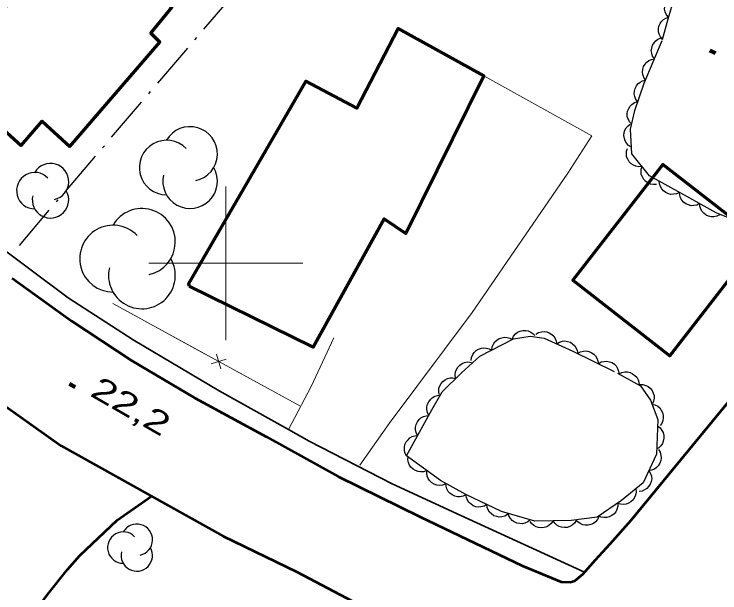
# Model space of a CAD drawing. Extents: x 356765 to 358572, y 5103174 to 5104650.
# Drawn here: x 357286.24 to 357332.12, y 5103778.57 to 5103816.2 of the extents above; entities that cross this region are included whole.
import ezdxf

# ---------------------------------------------------------------- set-up
doc = ezdxf.new("R2010")
doc.units = 0
doc.header["$LTSCALE"] = 0.6
doc.linetypes.add('DOT_DASHED', pattern=[7.7, 5, -1.2, 0.3, -1.2])
for name, color, linetype, lineweight in [('19', 7, 'Continuous', 13), ('21', 7, 'Continuous', 53), ('22', 7, 'Continuous', 35), ('3', 7, 'Continuous', 140), ('31', 7, 'Continuous', 70), ('37', 7, 'Continuous', 13), ('41', 7, 'DOT_DASHED', 25), ('44', 7, 'Continuous', 25), ('61', 7, 'Continuous', 13)]:
    doc.layers.add(name, color=color, linetype=linetype, lineweight=lineweight)

msp = doc.modelspace()

# ---------------------------------------------------------------- linework, layer by layer
at = {"layer": '19'}
for points in [[(357308.72, 5103786.88), (357310.63, 5103789.59), (357316.01, 5103796.79), (357322.24, 5103805.85), (357323.79, 5103808.29), (357316.77, 5103812.18)], [(357307.02, 5103795.15), (357305.55, 5103791.98), (357304.07, 5103789.19)]]:
    msp.add_lwpolyline(points, dxfattribs=at)
at = {"layer": '21'}
for points in [[(357323.2, 5103779.78), (357324.04, 5103780.72), (357324.99, 5103781.75), (357326.35, 5103783.29), (357344.08, 5103804.86), (357349.85, 5103811.54), (357353.57, 5103815.6), (357355.97, 5103818.21)], [(357286.12, 5103799.03), (357290, 5103796.23), (357293.87, 5103793.67), (357298.02, 5103791.23), (357302.65, 5103788.72), (357307.31, 5103786.13), (357312.63, 5103783.51), (357319.28, 5103780.32), (357321.81, 5103779.28), (357322.38, 5103779.26), (357322.68, 5103779.36), (357323.2, 5103779.78)], [(357280.14, 5103794.63), (357289.29, 5103788.13), (357299.84, 5103782.26), (357304.62, 5103779.93), (357308.23, 5103778.04), (357317.21, 5103773.67), (357318.67, 5103773.06), (357323.7, 5103771), (357326.29, 5103769.94), (357331.21, 5103768.2), (357336.81, 5103766.37)], [(357283.01, 5103768.41), (357283.3, 5103769.8), (357283.5, 5103770.46), (357283.66, 5103770.96), (357284.91, 5103773.56), (357286.09, 5103775.33), (357286.27, 5103775.57), (357288.44, 5103778.49), (357289.72, 5103780.1), (357290.52, 5103781.01), (357292.93, 5103783.3), (357295.18, 5103784.86)]]:
    msp.add_lwpolyline(points, dxfattribs=at)
at = {"layer": '22'}
msp.add_lwpolyline([(357323.32, 5103779.91), (357315.28, 5103783.61), (357310.82, 5103785.65), (357305.43, 5103788.44), (357304.07, 5103789.19), (357299.56, 5103791.71), (357293.99, 5103795.03), (357289.76, 5103797.76), (357284.48, 5103801.68), (357279.8, 5103805.34), (357275.05, 5103809.4), (357272.1, 5103811.97), (357268.37, 5103815.28), (357262.36, 5103821.24), (357257.53, 5103826.16), (357252.63, 5103831.3), (357247.6, 5103836.49), (357243.58, 5103840.74), (357239.95, 5103844.5), (357236.37, 5103848.26), (357233.55, 5103851.3), (357231.62, 5103853.29)], dxfattribs=at)
at = {"layer": '3'}
for p, q in [((357331.47, 5103813.82), (357331.83, 5103813.65)), ((357289.85, 5103792.15), (357290.2, 5103791.95))]:
    msp.add_line(p, q, dxfattribs=at)
at = {"layer": '31'}
for points in [[(357283.85, 5103810.21), (357286.7, 5103807.66), (357288.07, 5103809.24), (357289.87, 5103807.59), (357295.72, 5103814.38), (357295.12, 5103814.95), (357296.5, 5103816.63), (357291.14, 5103821.22), (357289.71, 5103819.49), (357288.84, 5103820.3), (357283.05, 5103813.71), (357285.27, 5103811.72), (357283.85, 5103810.21)], [(357297.63, 5103798.5), (357305.67, 5103794.55), (357310.3, 5103802.88), (357311.7, 5103801.94), (357316.77, 5103812.18), (357311.21, 5103815.26), (357308.51, 5103810.09), (357305.21, 5103811.84), (357297.58, 5103798.67), (357297.63, 5103798.5)], [(357334.72, 5103801.52), (357328.41, 5103806.42), (357322.56, 5103798.89), (357328.86, 5103793.99), (357334.72, 5103801.52)]]:
    msp.add_lwpolyline(points, close=True, dxfattribs=at)
at = {"layer": '37'}
for p, q in [((357304.81, 5103790.74), (357292.65, 5103797.38)), ((357294.28, 5103796.49), (357292.65, 5103797.38)), ((357298.67, 5103794.09), (357294.28, 5103796.49)), ((357299.4, 5103794.1), (357299.68, 5103793.14)), ((357300.02, 5103793.76), (357299.06, 5103793.47)), ((357304.81, 5103790.74), (357300.42, 5103793.14))]:
    msp.add_line(p, q, dxfattribs=at)
at = {"layer": '41'}
msp.add_lwpolyline([(357286.58, 5103801.16), (357301.18, 5103818.27), (357321.52, 5103841.82)], dxfattribs=at)
at = {"layer": '44', "linetype": 'DOT_DASHED'}
msp.add_lwpolyline([(357347.83, 5103817.91), (357348.28, 5103815.91), (357348.11, 5103813.86), (357347.12, 5103812.08), (357345.68, 5103810.55), (357340.98, 5103805.98), (357338.29, 5103803.6), (357336.32, 5103802.17), (357334.42, 5103802.25), (357331.87, 5103803.28), (357329.78, 5103804.45), (357327.55, 5103805.69), (357326.39, 5103807.11), (357326.31, 5103808.71), (357326.59, 5103809.92), (357327.2, 5103811.71), (357328.39, 5103814.55), (357328.75, 5103815.9), (357329.46, 5103818.22)], dxfattribs=at)
at = {"layer": '44'}
for points in [[(357328.78, 5103816), (357328.65, 5103816.16), (357328.57, 5103816.35), (357328.53, 5103816.51), (357328.54, 5103816.69), (357328.58, 5103816.87), (357328.66, 5103817.04), (357328.75, 5103817.17), (357328.89, 5103817.29), (357329.05, 5103817.38), (357329.22, 5103817.43)], [(357328.39, 5103814.55), (357328.25, 5103814.71), (357328.17, 5103814.89), (357328.12, 5103815.05), (357328.12, 5103815.23), (357328.16, 5103815.41), (357328.24, 5103815.58), (357328.32, 5103815.72), (357328.45, 5103815.84), (357328.61, 5103815.94), (357328.78, 5103816)], [(357327.86, 5103813.28), (357327.75, 5103813.46), (357327.69, 5103813.65), (357327.66, 5103813.82), (357327.69, 5103813.99), (357327.74, 5103814.17), (357327.85, 5103814.33), (357327.95, 5103814.46), (357328.09, 5103814.56), (357328.26, 5103814.63), (357328.44, 5103814.67)], [(357327.28, 5103811.9), (357327.17, 5103812.08), (357327.11, 5103812.27), (357327.08, 5103812.43), (357327.11, 5103812.61), (357327.16, 5103812.78), (357327.27, 5103812.95), (357327.37, 5103813.07), (357327.51, 5103813.17), (357327.68, 5103813.25), (357327.86, 5103813.28)], [(357326.78, 5103810.49), (357326.66, 5103810.65), (357326.59, 5103810.84), (357326.55, 5103811.01), (357326.56, 5103811.18), (357326.61, 5103811.36), (357326.7, 5103811.53), (357326.79, 5103811.66), (357326.93, 5103811.77), (357327.09, 5103811.86), (357327.27, 5103811.91)], [(357326.39, 5103809.04), (357326.24, 5103809.19), (357326.16, 5103809.38), (357326.1, 5103809.53), (357326.1, 5103809.71), (357326.12, 5103809.89), (357326.2, 5103810.07), (357326.28, 5103810.21), (357326.4, 5103810.33), (357326.56, 5103810.44), (357326.72, 5103810.5)], [(357326.37, 5103807.55), (357326.19, 5103807.66), (357326.05, 5103807.81), (357325.96, 5103807.95), (357325.91, 5103808.12), (357325.88, 5103808.3), (357325.9, 5103808.49), (357325.94, 5103808.65), (357326.03, 5103808.8), (357326.15, 5103808.94), (357326.29, 5103809.05)], [(357327.06, 5103806.29), (357326.85, 5103806.27), (357326.65, 5103806.31), (357326.5, 5103806.37), (357326.35, 5103806.47), (357326.22, 5103806.6), (357326.13, 5103806.77), (357326.06, 5103806.92), (357326.05, 5103807.1), (357326.06, 5103807.28), (357326.11, 5103807.45)], [(357328.01, 5103805.13), (357327.8, 5103805.11), (357327.6, 5103805.15), (357327.45, 5103805.21), (357327.3, 5103805.31), (357327.17, 5103805.44), (357327.08, 5103805.61), (357327.01, 5103805.76), (357327, 5103805.93), (357327.01, 5103806.12), (357327.06, 5103806.29)], [(357329.49, 5103804.61), (357329.31, 5103804.51), (357329.11, 5103804.48), (357328.94, 5103804.47), (357328.77, 5103804.52), (357328.6, 5103804.59), (357328.45, 5103804.71), (357328.34, 5103804.83), (357328.26, 5103804.98), (357328.2, 5103805.16), (357328.18, 5103805.34)], [(357330.8, 5103803.88), (357330.62, 5103803.78), (357330.42, 5103803.75), (357330.25, 5103803.74), (357330.08, 5103803.79), (357329.91, 5103803.86), (357329.76, 5103803.98), (357329.65, 5103804.1), (357329.57, 5103804.25), (357329.51, 5103804.43), (357329.49, 5103804.61)], [(357332.11, 5103803.14), (357331.93, 5103803.05), (357331.72, 5103803.02), (357331.56, 5103803.01), (357331.39, 5103803.05), (357331.22, 5103803.13), (357331.07, 5103803.25), (357330.96, 5103803.37), (357330.88, 5103803.52), (357330.82, 5103803.7), (357330.8, 5103803.88)], [(357318.61, 5103795.07), (357318.7, 5103795.26), (357318.84, 5103795.41), (357318.96, 5103795.51), (357319.13, 5103795.58), (357319.3, 5103795.63), (357319.5, 5103795.63), (357319.66, 5103795.61), (357319.82, 5103795.53), (357319.97, 5103795.43), (357320.1, 5103795.3)], [(357320.15, 5103795.39), (357320.32, 5103795.5), (357320.52, 5103795.55), (357320.69, 5103795.57), (357320.86, 5103795.54), (357321.03, 5103795.48), (357321.19, 5103795.37), (357321.32, 5103795.26), (357321.41, 5103795.11), (357321.48, 5103794.94), (357321.51, 5103794.77)], [(357317.29, 5103794.35), (357317.31, 5103794.56), (357317.4, 5103794.75), (357317.48, 5103794.89), (357317.61, 5103795.01), (357317.77, 5103795.1), (357317.95, 5103795.16), (357318.11, 5103795.2), (357318.29, 5103795.18), (357318.46, 5103795.13), (357318.62, 5103795.04)], [(357321.51, 5103794.77), (357321.69, 5103794.88), (357321.89, 5103794.93), (357322.05, 5103794.95), (357322.22, 5103794.92), (357322.4, 5103794.86), (357322.56, 5103794.75), (357322.68, 5103794.64), (357322.78, 5103794.49), (357322.85, 5103794.32), (357322.88, 5103794.15)], [(357315.95, 5103793.67), (357315.98, 5103793.88), (357316.06, 5103794.06), (357316.15, 5103794.2), (357316.28, 5103794.32), (357316.43, 5103794.42), (357316.62, 5103794.48), (357316.78, 5103794.51), (357316.95, 5103794.49), (357317.13, 5103794.44), (357317.29, 5103794.35)], [(357322.87, 5103794.14), (357323.05, 5103794.24), (357323.25, 5103794.29), (357323.42, 5103794.3), (357323.59, 5103794.27), (357323.76, 5103794.2), (357323.92, 5103794.09), (357324.04, 5103793.98), (357324.13, 5103793.83), (357324.19, 5103793.65), (357324.22, 5103793.47)], [(357314.94, 5103792.52), (357314.91, 5103792.73), (357314.94, 5103792.93), (357314.99, 5103793.09), (357315.08, 5103793.24), (357315.21, 5103793.37), (357315.37, 5103793.48), (357315.51, 5103793.55), (357315.69, 5103793.58), (357315.87, 5103793.57), (357316.05, 5103793.53)], [(357324.22, 5103793.47), (357324.4, 5103793.58), (357324.6, 5103793.62), (357324.76, 5103793.64), (357324.94, 5103793.6), (357325.11, 5103793.54), (357325.26, 5103793.43), (357325.38, 5103793.32), (357325.47, 5103793.16), (357325.54, 5103792.99), (357325.57, 5103792.81)], [(357325.56, 5103792.81), (357325.75, 5103792.9), (357325.95, 5103792.94), (357326.11, 5103792.94), (357326.28, 5103792.9), (357326.45, 5103792.82), (357326.6, 5103792.71), (357326.72, 5103792.59), (357326.8, 5103792.43), (357326.86, 5103792.26), (357326.87, 5103792.08)], [(357313.88, 5103791.46), (357313.84, 5103791.67), (357313.86, 5103791.87), (357313.91, 5103792.03), (357314, 5103792.18), (357314.12, 5103792.32), (357314.27, 5103792.43), (357314.42, 5103792.51), (357314.59, 5103792.54), (357314.77, 5103792.55), (357314.95, 5103792.51)], [(357326.9, 5103792.11), (357327.11, 5103792.11), (357327.31, 5103792.05), (357327.46, 5103791.99), (357327.59, 5103791.87), (357327.71, 5103791.73), (357327.79, 5103791.55), (357327.84, 5103791.4), (357327.84, 5103791.22), (357327.81, 5103791.04), (357327.75, 5103790.87)], [(357313.2, 5103790.11), (357313.11, 5103790.3), (357313.08, 5103790.5), (357313.07, 5103790.66), (357313.11, 5103790.83), (357313.19, 5103791), (357313.31, 5103791.15), (357313.42, 5103791.26), (357313.58, 5103791.35), (357313.76, 5103791.4), (357313.94, 5103791.42)], [(357327.7, 5103790.84), (357327.9, 5103790.8), (357328.08, 5103790.7), (357328.21, 5103790.6), (357328.31, 5103790.45), (357328.39, 5103790.29), (357328.43, 5103790.1), (357328.44, 5103789.94), (357328.41, 5103789.77), (357328.34, 5103789.59), (357328.24, 5103789.45)], [(357312.47, 5103788.8), (357312.38, 5103788.99), (357312.34, 5103789.19), (357312.34, 5103789.35), (357312.38, 5103789.52), (357312.46, 5103789.69), (357312.58, 5103789.84), (357312.69, 5103789.95), (357312.85, 5103790.04), (357313.02, 5103790.09), (357313.2, 5103790.11)], [(357328.06, 5103789.42), (357328.23, 5103789.29), (357328.35, 5103789.13), (357328.43, 5103788.99), (357328.47, 5103788.81), (357328.48, 5103788.63), (357328.44, 5103788.44), (357328.39, 5103788.29), (357328.29, 5103788.14), (357328.16, 5103788.01), (357328, 5103787.92)], [(357311.74, 5103787.49), (357311.65, 5103787.68), (357311.61, 5103787.88), (357311.61, 5103788.04), (357311.65, 5103788.21), (357311.73, 5103788.38), (357311.85, 5103788.53), (357311.96, 5103788.65), (357312.12, 5103788.73), (357312.29, 5103788.78), (357312.47, 5103788.8)], [(357328.13, 5103787.89), (357328.24, 5103787.71), (357328.29, 5103787.51), (357328.31, 5103787.35), (357328.28, 5103787.17), (357328.22, 5103787), (357328.11, 5103786.84), (357328, 5103786.72), (357327.86, 5103786.62), (357327.68, 5103786.55), (357327.51, 5103786.52)], [(357313.06, 5103786.53), (357312.87, 5103786.45), (357312.66, 5103786.44), (357312.5, 5103786.46), (357312.33, 5103786.52), (357312.18, 5103786.62), (357312.04, 5103786.75), (357311.94, 5103786.88), (357311.88, 5103787.05), (357311.84, 5103787.23), (357311.85, 5103787.41)], [(357314.27, 5103785.64), (357314.08, 5103785.57), (357313.87, 5103785.56), (357313.71, 5103785.57), (357313.55, 5103785.64), (357313.39, 5103785.73), (357313.25, 5103785.87), (357313.15, 5103786), (357313.09, 5103786.16), (357313.06, 5103786.35), (357313.06, 5103786.53)], [(357327.51, 5103786.52), (357327.62, 5103786.34), (357327.67, 5103786.15), (357327.69, 5103785.98), (357327.66, 5103785.81), (357327.59, 5103785.64), (357327.49, 5103785.48), (357327.38, 5103785.35), (357327.23, 5103785.26), (357327.06, 5103785.19), (357326.88, 5103785.16)], [(357315.61, 5103784.95), (357315.43, 5103784.86), (357315.22, 5103784.82), (357315.06, 5103784.82), (357314.89, 5103784.86), (357314.72, 5103784.94), (357314.57, 5103785.06), (357314.45, 5103785.17), (357314.37, 5103785.33), (357314.32, 5103785.5), (357314.3, 5103785.68)], [(357326.66, 5103785.33), (357326.68, 5103785.12), (357326.64, 5103784.92), (357326.58, 5103784.77), (357326.48, 5103784.63), (357326.34, 5103784.5), (357326.18, 5103784.4), (357326.03, 5103784.34), (357325.85, 5103784.32), (357325.67, 5103784.34), (357325.49, 5103784.39)], [(357316.97, 5103784.31), (357316.79, 5103784.21), (357316.59, 5103784.16), (357316.43, 5103784.14), (357316.25, 5103784.17), (357316.08, 5103784.24), (357315.92, 5103784.35), (357315.8, 5103784.45), (357315.71, 5103784.6), (357315.64, 5103784.78), (357315.61, 5103784.95)], [(357325.48, 5103784.41), (357325.48, 5103784.2), (357325.42, 5103784), (357325.35, 5103783.85), (357325.24, 5103783.72), (357325.1, 5103783.6), (357324.92, 5103783.52), (357324.77, 5103783.47), (357324.59, 5103783.47), (357324.41, 5103783.5), (357324.24, 5103783.56)], [(357318.32, 5103783.67), (357318.14, 5103783.56), (357317.94, 5103783.52), (357317.78, 5103783.5), (357317.61, 5103783.53), (357317.43, 5103783.59), (357317.28, 5103783.7), (357317.15, 5103783.81), (357317.06, 5103783.96), (357316.99, 5103784.13), (357316.97, 5103784.31)], [(357319.79, 5103783.32), (357319.63, 5103783.19), (357319.44, 5103783.11), (357319.28, 5103783.06), (357319.11, 5103783.07), (357318.92, 5103783.1), (357318.75, 5103783.19), (357318.61, 5103783.27), (357318.5, 5103783.41), (357318.4, 5103783.57), (357318.35, 5103783.74)], [(357324.26, 5103783.51), (357324.17, 5103783.33), (357324.03, 5103783.18), (357323.9, 5103783.08), (357323.74, 5103783.01), (357323.56, 5103782.97), (357323.37, 5103782.97), (357323.2, 5103783), (357323.04, 5103783.07), (357322.89, 5103783.18), (357322.77, 5103783.31)], [(357321.28, 5103783.25), (357321.16, 5103783.07), (357321.01, 5103782.94), (357320.87, 5103782.86), (357320.7, 5103782.81), (357320.51, 5103782.79), (357320.32, 5103782.82), (357320.17, 5103782.86), (357320.02, 5103782.95), (357319.88, 5103783.08), (357319.78, 5103783.22)], [(357322.78, 5103783.28), (357322.66, 5103783.1), (357322.51, 5103782.97), (357322.37, 5103782.88), (357322.2, 5103782.83), (357322.01, 5103782.81), (357321.82, 5103782.84), (357321.67, 5103782.88), (357321.52, 5103782.98), (357321.38, 5103783.1), (357321.28, 5103783.25)]]:
    msp.add_lwpolyline(points, dxfattribs=at)
at = {"layer": '44', "linetype": 'DOT_DASHED'}
msp.add_lwpolyline([(357311.74, 5103787.49), (357312.49, 5103788.83), (357313.4, 5103790.46), (357314.06, 5103791.64), (357315.33, 5103792.88), (357316.52, 5103793.96), (357318.7, 5103795.08), (357319.78, 5103795.25), (357320.69, 5103795.14), (357322.56, 5103794.29), (357325.47, 5103792.86), (357326.96, 5103792.03), (357327.6, 5103791.09), (357328.08, 5103789.85), (357327.99, 5103787.58), (357327.14, 5103785.72), (357325.72, 5103784.57), (357324.15, 5103783.5), (357322.46, 5103783.27), (357320.1, 5103783.23), (357317.92, 5103783.86), (357315.6, 5103784.96), (357313.96, 5103785.87)], close=True, dxfattribs=at)
at = {"layer": '44'}
for centre, radius, start, end in [((357297.6807, 5103807.107), 1.7735, 282.26917, 149.72626), ((357296.1555, 5103806.2203), 1.7735, 44.11537, 269.80396), ((357288.6046, 5103805.309), 1.1842, 282.26917, 149.72626), ((357287.5862, 5103804.7169), 1.1842, 44.11537, 269.80396), ((357297.6807, 5103805.3335), 1.7735, 166.93686, 29.62122), ((357288.6046, 5103804.1248), 1.1842, 166.93686, 29.62122), ((357294.5477, 5103801.3859), 2.1732, 282.26917, 149.72626), ((357292.6787, 5103800.2994), 2.1732, 44.11537, 269.80396), ((357294.5477, 5103799.2128), 2.1732, 166.93686, 29.62122), ((357294.2165, 5103782.0237), 1.0211, 282.26917, 149.72626), ((357293.3383, 5103781.5132), 1.0211, 44.11537, 269.80396), ((357294.2165, 5103781.0027), 1.0211, 166.93686, 29.62122)]:
    msp.add_arc(centre, radius, start, end, dxfattribs=at)
at = {"layer": '61'}
for p, q in [((357300, 5103795), (357300, 5103805)), ((357295, 5103800), (357305, 5103800))]:
    msp.add_line(p, q, dxfattribs=at)

# ---------------------------------------------------------------- texts
at = {"layer": '3', "width": 1.4}
msp.add_text('22,2   ', height=1.5, rotation=330.115, dxfattribs=at).set_placement((357291.1, 5103791.42))

doc.saveas('drawing.dxf')
